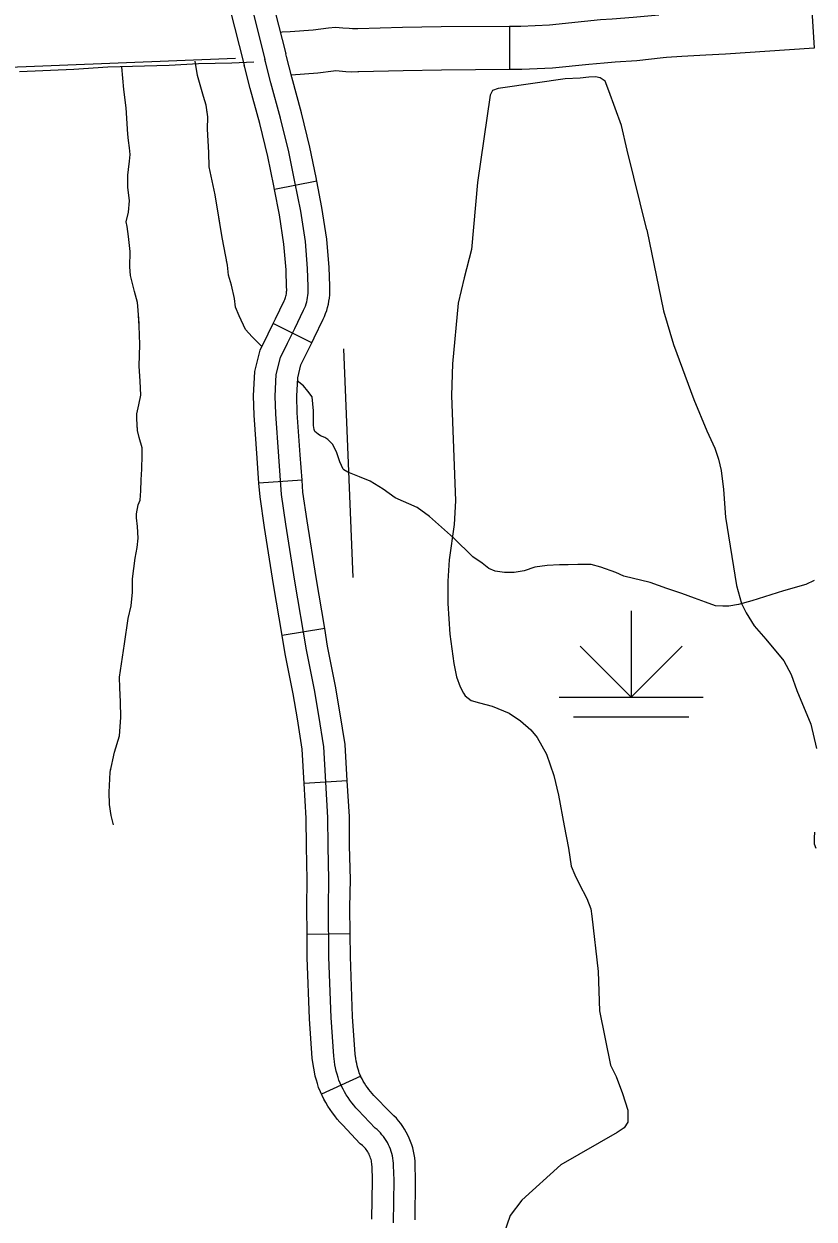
# Model space of a CAD drawing. Extents: x 1720274 to 1751788, y 372074 to 391887.
# Drawn here: x 1740071 to 1740505, y 374922 to 375578 of the extents above; entities that cross this region are included whole.
import ezdxf

# ---------------------------------------------------------------- set-up
doc = ezdxf.new("R2010")
doc.units = 0
for name, color, linetype in [('Level 32', 7, 'Continuous'), ('Level 35', 7, 'Continuous'), ('Level 43', 7, 'Continuous'), ('Level 44', 7, 'Continuous'), ('Level 45', 7, 'Continuous'), ('Level 47', 7, 'Continuous'), ('Level 5', 7, 'Continuous')]:
    doc.layers.add(name, color=color, linetype=linetype)

msp = doc.modelspace()

# ---------------------------------------------------------------- linework, layer by layer
at = {"layer": 'Level 32'}
for p, q in [((1740231.98, 375491.8), (1740208.72, 375487.25)), ((1740229.25, 375403.13), (1740208.05, 375413.71)), ((1740223.9, 375327.79), (1740200.26, 375326.06)), ((1740236.34, 375246.43), (1740212.96, 375242.54)), ((1740248.73, 375162.77), (1740225.08, 375161.37)), ((1740250.35, 375078.82), (1740226.65, 375078.56)), ((1740256.06, 375000.91), (1740234.57, 374990.92))]:
    msp.add_line(p, q, dxfattribs=at)
for points in [[(1740166.87, 375690.11), (1740182.27, 375636.12), (1740195.59, 375590.12), (1740203.54, 375558.48)], [(1740203.11, 375606.76), (1740207.03, 375593.21), (1740214.98, 375561.58)], [(1740180.35, 375600.16), (1740184.15, 375587.02), (1740192.11, 375555.38)], [(1740274.06, 374920.3), (1740274.38, 374943.83), (1740274.14, 374951.86), (1740274.07, 374953.17), (1740273.93, 374954.47), (1740273.74, 374955.77), (1740273.48, 374957.06), (1740273.17, 374958.33), (1740272.79, 374959.58), (1740272.36, 374960.82), (1740271.87, 374962.03), (1740271.32, 374963.22), (1740270.71, 374964.38), (1740270.05, 374965.52), (1740269.34, 374966.61), (1740268.57, 374967.68), (1740267.76, 374968.7), (1740266.9, 374969.69), (1740265.99, 374970.64), (1740265.04, 374971.54), (1740264.05, 374972.39), (1740254.7, 374982.21), (1740253.49, 374983.53), (1740252.32, 374984.88), (1740251.21, 374986.28), (1740250.14, 374987.71), (1740249.12, 374989.17), (1740248.16, 374990.67), (1740247.24, 374992.21), (1740246.38, 374993.77), (1740245.57, 374995.37), (1740244.82, 374996.98), (1740244.12, 374998.63), (1740243.66, 375000.17), (1740243.13, 375001.93), (1740242.65, 375003.63), (1740242.26, 375005.45), (1740241.96, 375007.12), (1740241.68, 375008.94), (1740241.32, 375011.78), (1740239.82, 375032.92), (1740238.63, 375066.11), (1740238.34, 375093.55), (1740238.54, 375108.61), (1740238.14, 375127.04), (1740238.04, 375142.79), (1740235.76, 375181.43), (1740233.02, 375198.69), (1740230.66, 375212.7), (1740226.29, 375234.64), (1740220, 375272.4), (1740214.95, 375303.59), (1740212.6, 375319.82), (1740211.07, 375340.73), (1740209.47, 375364.07), (1740209.09, 375373.91), (1740209.77, 375385.66), (1740212.06, 375395.04), (1740215.86, 375402.83), (1740219.94, 375411), (1740224.78, 375421.04), (1740225.28, 375422.14), (1740225.72, 375423.26), (1740226.11, 375424.4), (1740226.45, 375425.55), (1740226.74, 375426.72), (1740226.97, 375427.9), (1740227.14, 375429.1), (1740227.26, 375430.3), (1740227.32, 375431.5), (1740227.32, 375432.7), (1740227.27, 375433.91), (1740226.97, 375443.8), (1740225.7, 375458.61), (1740223.14, 375475.24), (1740219.98, 375491.44), (1740216.6, 375507.84), (1740212.14, 375526.26), (1740206.81, 375545.7), (1740203.9, 375557.15), (1740203.54, 375558.48)], [(1740231.98, 375491.8), (1740231.6, 375493.77), (1740228.17, 375510.43), (1740223.61, 375529.22), (1740218.27, 375548.72), (1740215.37, 375560.16), (1740214.98, 375561.58)], [(1740208.72, 375487.25), (1740208.36, 375489.11), (1740205.04, 375505.24), (1740200.66, 375523.3), (1740195.36, 375542.67), (1740192.44, 375554.14), (1740192.11, 375555.38)], [(1740208.05, 375413.71), (1740209.3, 375416.22), (1740214.04, 375426.06), (1740214.37, 375426.78), (1740214.61, 375427.38), (1740214.82, 375428), (1740215, 375428.62), (1740215.16, 375429.25), (1740215.28, 375429.89), (1740215.37, 375430.53), (1740215.44, 375431.18), (1740215.47, 375431.82), (1740215.47, 375432.47), (1740215.43, 375433.47), (1740215.14, 375443.11), (1740213.93, 375457.2), (1740211.47, 375473.2), (1740208.72, 375487.25)], [(1740229.25, 375403.13), (1740230.58, 375405.78), (1740235.51, 375416.02), (1740236.18, 375417.5), (1740236.83, 375419.13), (1740237.41, 375420.8), (1740237.9, 375422.48), (1740238.32, 375424.2), (1740238.65, 375425.92), (1740238.91, 375427.66), (1740239.08, 375429.41), (1740239.17, 375431.17), (1740239.18, 375432.93), (1740239.12, 375434.34), (1740238.81, 375444.48), (1740237.48, 375460.02), (1740234.82, 375477.28), (1740231.98, 375491.8)], [(1740200.26, 375326.06), (1740199.25, 375339.89), (1740197.63, 375363.44), (1740197.22, 375374.03), (1740198, 375387.42), (1740200.85, 375399.09), (1740205.24, 375408.08), (1740208.05, 375413.71)], [(1740223.9, 375327.79), (1740222.89, 375341.57), (1740221.3, 375364.71), (1740220.95, 375373.8), (1740221.54, 375383.9), (1740223.27, 375390.99), (1740226.49, 375397.58), (1740229.25, 375403.13)], [(1740212.96, 375242.54), (1740208.31, 375270.48), (1740203.23, 375301.8), (1740200.82, 375318.54), (1740200.26, 375326.06)], [(1740236.34, 375246.43), (1740231.7, 375274.32), (1740226.66, 375305.39), (1740224.39, 375321.1), (1740223.9, 375327.79)], [(1740248.73, 375162.77), (1740247.56, 375182.71), (1740244.71, 375200.61), (1740242.31, 375214.84), (1740237.95, 375236.77), (1740236.34, 375246.43)], [(1740225.08, 375161.37), (1740223.97, 375180.14), (1740221.32, 375196.77), (1740219, 375210.56), (1740214.63, 375232.51), (1740212.96, 375242.54)], [(1740226.65, 375078.56), (1740226.49, 375093.56), (1740226.68, 375108.56), (1740226.29, 375126.87), (1740226.19, 375142.4), (1740225.08, 375161.37)], [(1740250.35, 375078.82), (1740250.19, 375093.53), (1740250.39, 375108.66), (1740249.99, 375127.2), (1740249.89, 375143.17), (1740248.73, 375162.77)], [(1740234.57, 374990.92), (1740233.99, 374992.17), (1740232.96, 374994.6), (1740232.31, 374996.76), (1740231.75, 374998.63), (1740231.14, 375000.8), (1740230.64, 375003.13), (1740230.27, 375005.15), (1740229.94, 375007.29), (1740229.52, 375010.62), (1740227.99, 375032.29), (1740226.79, 375065.83), (1740226.65, 375078.56)], [(1740256.06, 375000.91), (1740255.65, 375001.8), (1740255.28, 375002.66), (1740255, 375003.59), (1740254.51, 375005.23), (1740254.16, 375006.47), (1740253.89, 375007.76), (1740253.64, 375009.09), (1740253.41, 375010.58), (1740253.11, 375012.95), (1740251.66, 375033.55), (1740250.48, 375066.38), (1740250.35, 375078.82)], [(1740285.94, 374922.1), (1740286.23, 374943.92), (1740285.98, 374952.36), (1740285.88, 374954.09), (1740285.69, 374955.95), (1740285.42, 374957.8), (1740285.05, 374959.64), (1740284.6, 374961.46), (1740284.06, 374963.25), (1740283.44, 374965.02), (1740282.74, 374966.75), (1740281.95, 374968.45), (1740281.09, 374970.11), (1740280.15, 374971.73), (1740279.13, 374973.3), (1740278.04, 374974.82), (1740276.87, 374976.29), (1740275.64, 374977.7), (1740274.34, 374979.05), (1740272.98, 374980.33), (1740272.23, 374980.99), (1740263.35, 374990.31), (1740262.35, 374991.4), (1740261.45, 374992.45), (1740260.59, 374993.52), (1740259.76, 374994.63), (1740258.98, 374995.76), (1740258.23, 374996.92), (1740257.52, 374998.11), (1740256.86, 374999.31), (1740256.23, 375000.54), (1740256.06, 375000.91)], [(1740262.24, 374922.42), (1740262.53, 374943.73), (1740262.3, 374951.36), (1740262.25, 374952.25), (1740262.17, 374953), (1740262.06, 374953.74), (1740261.92, 374954.47), (1740261.74, 374955.2), (1740261.52, 374955.92), (1740261.27, 374956.62), (1740260.99, 374957.31), (1740260.68, 374957.99), (1740260.33, 374958.66), (1740259.95, 374959.3), (1740259.55, 374959.93), (1740259.11, 374960.54), (1740258.65, 374961.12), (1740258.16, 374961.69), (1740257.64, 374962.22), (1740257.1, 374962.74), (1740255.87, 374963.79), (1740246.04, 374974.12), (1740244.63, 374975.65), (1740243.2, 374977.32), (1740241.83, 374979.03), (1740240.52, 374980.79), (1740239.27, 374982.59), (1740238.08, 374984.43), (1740236.96, 374986.31), (1740235.9, 374988.23), (1740234.91, 374990.19), (1740234.57, 374990.92)]]:
    msp.add_lwpolyline(points, dxfattribs=at)
at = {"layer": 'Level 35'}
for points in [[(1740201.95, 375400.82), (1740200.18, 375402.74), (1740196.52, 375406.41), (1740192.85, 375410.41), (1740189.36, 375417.82)], [(1740246.8, 375333.43), (1740246.54, 375333.74), (1740244.62, 375337.8), (1740242.91, 375342.71), (1740241.84, 375345.06), (1740240.56, 375347.41), (1740238.99, 375349.16), (1740238.09, 375350.07), (1740236.41, 375351.1), (1740233.96, 375352.13), (1740232.8, 375352.91), (1740230.87, 375354.45), (1740230.48, 375355.62), (1740230.22, 375357.81), (1740230.22, 375361.55), (1740230.22, 375365.81), (1740229.43, 375373.47), (1740227.06, 375376.48), (1740224.67, 375379.53), (1740221.14, 375382.24)], [(1740504.97, 375272.75), (1740500.27, 375270.51), (1740488, 375266.99), (1740470.62, 375261.54), (1740463.36, 375259.51), (1740458.03, 375258.66), (1740454.83, 375258.66), (1740450.77, 375258.87), (1740445.23, 375260.8), (1740439.25, 375262.93), (1740432.21, 375265.49), (1740424.1, 375268.27), (1740414.93, 375271.69), (1740400.42, 375275.1), (1740396.15, 375277.03), (1740387.83, 375280.02), (1740382.5, 375281.51), (1740379.3, 375281.51), (1740375.25, 375281.51), (1740369.91, 375281.3), (1740365.22, 375281.3), (1740358.39, 375280.87), (1740351.56, 375280.02), (1740345.8, 375278.09), (1740340.25, 375277.03), (1740334.92, 375277.03), (1740329.8, 375277.88), (1740326.39, 375279.38), (1740322.76, 375282.15), (1740317.64, 375285.78), (1740306.97, 375296.03), (1740293.74, 375307.78), (1740287.13, 375312.69), (1740274.97, 375318.03), (1740268.35, 375322.73), (1740261.31, 375327.21), (1740255.34, 375329.56), (1740248.94, 375332.12), (1740246.8, 375333.43)]]:
    msp.add_lwpolyline(points, dxfattribs=at)
at = {"layer": 'Level 43'}
for points in [[(1740189.36, 375417.82), (1740187.39, 375422.58), (1740186.74, 375427.34), (1740185.26, 375434.72), (1740183.46, 375440.14), (1740182.97, 375445.72), (1740180.02, 375460.81), (1740176.25, 375484.28), (1740172.97, 375499.54), (1740172.8, 375507.42), (1740171.98, 375520.22), (1740172.15, 375527.11), (1740171.33, 375533.51), (1740169.85, 375538.27), (1740166.57, 375549.75), (1740165.31, 375557.57)], [(1740166.41, 375550.78), (1740165.31, 375557.57)], [(1740197.45, 375556.99), (1740185.38, 375556.4), (1740167.14, 375556.1), (1740150.95, 375555.22), (1740117.26, 375554.34), (1740098.72, 375553.01), (1740068.85, 375551.69)], [(1740120.45, 375138.67), (1740119.15, 375143.85), (1740118.25, 375149.82), (1740118.12, 375156.56), (1740118.51, 375167.59), (1740120.97, 375178.48), (1740123.69, 375187.43), (1740124.47, 375197.55), (1740124.34, 375206.23), (1740123.82, 375213.76), (1740123.69, 375219.72), (1740126.54, 375237.88), (1740128.48, 375251.89), (1740130.04, 375258.76), (1740130.94, 375266.28), (1740130.82, 375273.54), (1740132.24, 375284.96), (1740133.41, 375290.79), (1740134.05, 375295.85), (1740133.67, 375302.34), (1740133.02, 375307.13), (1740133.02, 375309.21), (1740133.92, 375314.14), (1740135.09, 375316.86), (1740135.35, 375321.92), (1740135.61, 375328.01), (1740136, 375333.85), (1740136.13, 375341.37), (1740136.13, 375345.52), (1740134.57, 375351.1), (1740133.54, 375354.99), (1740133.15, 375361.48), (1740133.15, 375364.07), (1740134.31, 375369), (1740135.35, 375374.31), (1740135.09, 375381.97), (1740134.44, 375390.27), (1740134.83, 375402.2), (1740134.57, 375412.44), (1740134.05, 375421), (1740133.54, 375425.15), (1740131.98, 375431.25), (1740129.78, 375439.94), (1740129.39, 375444.74), (1740129.65, 375453.17), (1740128.74, 375461.47), (1740127.84, 375466.91), (1740127.45, 375469.51), (1740128.61, 375474.7), (1740129.26, 375480.92), (1740128.22, 375488.44), (1740128.22, 375495.06), (1740129.26, 375502.71), (1740129.65, 375506.34), (1740129.26, 375510.1), (1740128.61, 375513.99), (1740128.22, 375517.49), (1740127.45, 375532.02), (1740126.15, 375542.01), (1740124.98, 375554.46)], [(1740128.06, 375520.55), (1740127.45, 375532.02), (1740126.15, 375542.01), (1740124.98, 375554.46)], [(1740178.75, 375468.68), (1740176.25, 375484.28), (1740172.97, 375499.54), (1740172.8, 375507.42), (1740171.98, 375520.22), (1740172.15, 375527.11), (1740171.7, 375530.64)], [(1740130.32, 375437.79), (1740129.78, 375439.94), (1740129.39, 375444.74), (1740129.65, 375453.17), (1740128.74, 375461.47), (1740127.84, 375466.91), (1740127.45, 375469.51), (1740128.61, 375474.7), (1740129.26, 375480.92), (1740128.22, 375488.44), (1740128.22, 375495.06), (1740128.87, 375499.84)], [(1740189.36, 375417.82), (1740187.39, 375422.58), (1740186.74, 375427.34), (1740185.26, 375434.72), (1740183.46, 375440.14), (1740182.97, 375445.72), (1740182.49, 375448.16)], [(1740133.53, 375355.1), (1740133.15, 375361.48), (1740133.15, 375364.07), (1740134.31, 375369), (1740135.35, 375374.31), (1740135.09, 375381.97), (1740134.44, 375390.27), (1740134.83, 375402.2), (1740134.57, 375412.44), (1740134.27, 375417.38)], [(1740130.83, 375272.68), (1740130.82, 375273.54), (1740132.24, 375284.96), (1740133.41, 375290.79), (1740134.05, 375295.85), (1740133.67, 375302.34), (1740133.02, 375307.13), (1740133.02, 375309.21), (1740133.92, 375314.14), (1740135.09, 375316.86), (1740135.35, 375321.92), (1740135.61, 375328.01), (1740136, 375333.85), (1740136.01, 375334.6)], [(1740123.88, 375189.88), (1740124.47, 375197.55), (1740124.34, 375206.23), (1740123.82, 375213.76), (1740123.69, 375219.72), (1740126.54, 375237.88), (1740128.48, 375251.89), (1740128.52, 375252.05)], [(1740120.45, 375138.67), (1740119.15, 375143.85), (1740118.25, 375149.82), (1740118.12, 375156.56), (1740118.51, 375167.59), (1740118.98, 375169.66)]]:
    msp.add_lwpolyline(points, dxfattribs=at)
at = {"layer": 'Level 44'}
for p, q in [((1740404.48, 375256.1), (1740404.48, 375208.7)), ((1740404.48, 375208.7), (1740376.55, 375236.63)), ((1740404.48, 375208.7), (1740432.41, 375236.63)), ((1740364.98, 375208.7), (1740443.98, 375208.7)), ((1740372.88, 375197.93), (1740436.08, 375197.93))]:
    msp.add_line(p, q, dxfattribs=at)
at = {"layer": 'Level 45'}
for p, q in [((1740503.38, 375588.27), (1740504.87, 375564.62)), ((1740337.66, 375576.64), (1740337.79, 375552.94))]:
    msp.add_line(p, q, dxfattribs=at)
for points in [[(1740419.65, 375582.9), (1740405.57, 375581.45), (1740394, 375580.58), (1740387.66, 375580.17), (1740378.8, 375579.26), (1740359.72, 375577.37), (1740343.9, 375576.67), (1740337.66, 375576.64)], [(1740254.04, 375575.37), (1740251.53, 375575.32), (1740249.71, 375575.43), (1740246.3, 375575.74), (1740242.32, 375576.08), (1740238.43, 375575.71), (1740229.97, 375574.52), (1740217.4, 375573.6), (1740212.93, 375573.42), (1740212.04, 375573.29)], [(1740337.66, 375576.64), (1740300.16, 375576.43), (1740278.94, 375576.03), (1740254.44, 375575.38), (1740254.04, 375575.37)], [(1740504.87, 375564.62), (1740491.3, 375563.76), (1740456.25, 375561.51), (1740445.44, 375560.94), (1740432.35, 375560.07), (1740423.9, 375559.52), (1740422.09, 375559.33)], [(1740422.09, 375559.33), (1740407.67, 375557.84), (1740395.65, 375556.94), (1740389.63, 375556.54), (1740381.17, 375555.68), (1740361.41, 375553.72), (1740344.49, 375552.97), (1740337.79, 375552.94)], [(1740254.59, 375551.68), (1740251.04, 375551.6), (1740247.88, 375551.8), (1740244.24, 375552.13), (1740242.44, 375552.28), (1740241.19, 375552.17), (1740232.48, 375550.94), (1740217.98, 375549.88)], [(1740337.79, 375552.94), (1740300.45, 375552.73), (1740279.47, 375552.33), (1740255.03, 375551.69), (1740254.59, 375551.68)]]:
    msp.add_lwpolyline(points, dxfattribs=at)
at = {"layer": 'Level 47'}
for points in [[(1740413.01, 375465.04), (1740402.27, 375508.7), (1740399.11, 375522.31), (1740392.15, 375541.29), (1740390.18, 375546.54), (1740387.52, 375548.4), (1740384.91, 375548.95), (1740381.25, 375548.74), (1740376.57, 375548.32), (1740368.19, 375547.91), (1740334.12, 375542.96), (1740331.51, 375542.55), (1740328.35, 375541.45), (1740327.11, 375538.97), (1740320.08, 375490.98), (1740316.92, 375454.28), (1740312.81, 375438.78), (1740309.65, 375424.86), (1740306.49, 375391.63), (1740305.86, 375374.23), (1740308.07, 375316.33), (1740307.44, 375303.36), (1740304.6, 375284.06), (1740303.96, 375272.35), (1740303.96, 375260.01), (1740304.91, 375243.24), (1740307.12, 375227.1), (1740308.7, 375219.83), (1740310.6, 375214.45), (1740312.5, 375210.97), (1740313.45, 375209.39), (1740316.61, 375206.86), (1740321.35, 375205.59), (1740328.3, 375203.69), (1740337.47, 375199.89), (1740343.79, 375195.78), (1740349.48, 375190.72), (1740352.96, 375186.61), (1740358.01, 375177.43), (1740362.12, 375165.72), (1740364.65, 375154.97), (1740367.81, 375138.2), (1740370.03, 375125.86), (1740371.61, 375116.05), (1740373.5, 375111.3), (1740376.03, 375106.24), (1740380.14, 375098.33), (1740382.35, 375092.63), (1740382.99, 375088.52), (1740386.46, 375058.15), (1740387.1, 375036.63), (1740393.1, 375006.89), (1740396.26, 375000.56), (1740399.74, 374991.39), (1740402.58, 374982.21), (1740402.58, 374979.05), (1740402.58, 374975.57), (1740400.69, 374972.4), (1740396.89, 374969.87), (1740365.92, 374952.15), (1740344.42, 374932.85), (1740338.1, 374924.31), (1740334.31, 374913.23)], [(1740413.01, 375465.04), (1740422.28, 375420.56), (1740427.79, 375402.13), (1740438.94, 375372.03), (1740446.03, 375354.79), (1740450.43, 375345.32), (1740452.45, 375339.23), (1740453.8, 375333.14), (1740455.16, 375322.66), (1740456.17, 375307.44), (1740462.25, 375269.91), (1740464.95, 375260.1), (1740467.65, 375255.03), (1740472.05, 375247.93), (1740478.47, 375240.49), (1740488.26, 375228.65), (1740492.32, 375221.21), (1740495.36, 375212.42), (1740503.13, 375193.82), (1740506.17, 375180.64)], [(1740505.15, 375134.65), (1740504.82, 375131.6), (1740504.82, 375128.22), (1740505.83, 375125.85)]]:
    msp.add_lwpolyline(points, dxfattribs=at)
at = {"layer": 'Level 5'}
for points in [[(1739396.37, 375527.72), (1740187.45, 375559.23)], [(1740246.69, 375399.75), (1740251.68, 375274.41)]]:
    msp.add_lwpolyline(points, dxfattribs=at)

doc.saveas('drawing.dxf')
